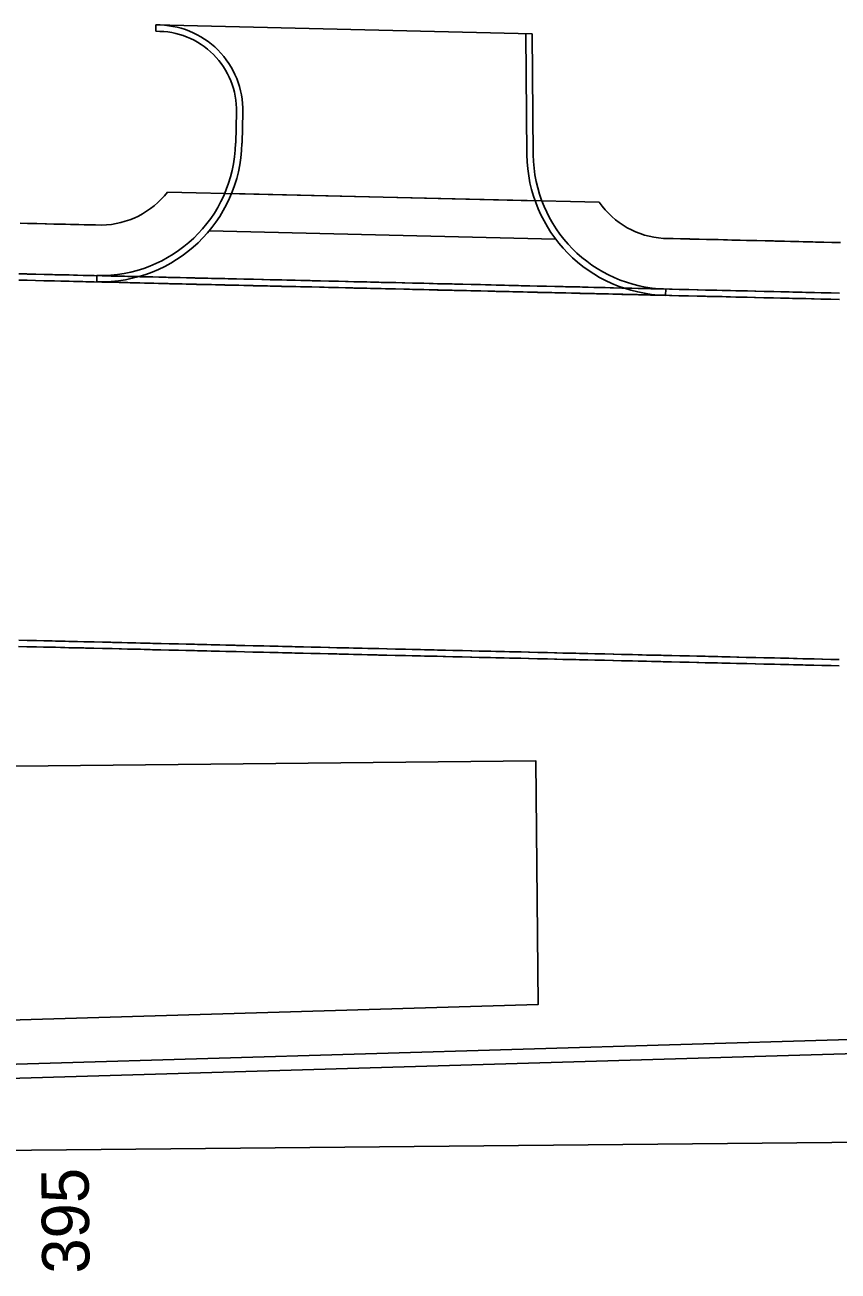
# Model space of a CAD drawing. Extents: x 2145147 to 2158018, y 137519 to 148068.
# Drawn here: x 2147503 to 2147588.9, y 143108.1 to 143239.7 of the extents above; entities that cross this region are included whole.
import ezdxf

# ---------------------------------------------------------------- set-up
doc = ezdxf.new("R2010")
doc.units = 0
for name, color, linetype in [('EX_Align_1_Sta', 7, 'Continuous'), ('PR_Phasing_Pavement_1', 7, 'Continuous'), ('PR_Phasing_Pavement_6', 7, 'Continuous')]:
    doc.layers.add(name, color=color, linetype=linetype)

msp = doc.modelspace()

# ---------------------------------------------------------------- linework, layer by layer
at = {"layer": 'PR_Phasing_Pavement_1'}
for p, q in [((2147516.83, 143239.69), (2147556.6, 143238.76)), ((2147516.83, 143239.69), (2147516.85, 143239.03)), ((2147555.93, 143238.77), (2147556.06, 143225.98)), ((2147556.6, 143238.76), (2147556.73, 143225.99)), ((2147525.36, 143230.5), (2147525.28, 143227.21)), ((2147526.03, 143230.48), (2147525.95, 143227.2)), ((2147518.08, 143222.05), (2147563.69, 143220.97)), ((2147524.84, 143221.89), (2147556.91, 143221.13)), ((2147522.47, 143217.94), (2147559.09, 143217.08)), ((2147510.62, 143213.22), (2147510.6, 143212.55)), ((2147510.62, 143213.22), (2147570.72, 143211.8)), ((2147510.6, 143212.55), (2147570.7, 143211.14)), ((2147510.6, 143212.55), (2147570.71, 143211.14)), ((2147570.72, 143211.8), (2147570.71, 143211.14))]:
    msp.add_line(p, q, dxfattribs=at)
for points in [[(2147502.51, 143218.75), (2147503.28, 143218.73), (2147503.39, 143218.73), (2147504.28, 143218.71), (2147504.28, 143218.71), (2147505.16, 143218.69), (2147505.28, 143218.69), (2147506.05, 143218.67), (2147506.28, 143218.66), (2147506.93, 143218.65), (2147507.28, 143218.64), (2147507.81, 143218.63), (2147508.28, 143218.62), (2147508.7, 143218.61), (2147509.28, 143218.59), (2147509.58, 143218.59), (2147510.28, 143218.57), (2147510.47, 143218.57), (2147511.14, 143218.55)], [(2147570.48, 143217.15), (2147570.63, 143217.15), (2147571.27, 143217.13), (2147571.51, 143217.13), (2147572.27, 143217.11), (2147572.4, 143217.11), (2147573.27, 143217.09), (2147573.28, 143217.08), (2147574.17, 143217.06), (2147574.27, 143217.06), (2147575.05, 143217.04), (2147575.26, 143217.04), (2147575.94, 143217.02), (2147576.26, 143217.02), (2147576.82, 143217), (2147577.26, 143216.99), (2147577.71, 143216.98), (2147578.26, 143216.97), (2147578.59, 143216.96), (2147579.26, 143216.94), (2147579.48, 143216.94), (2147580.26, 143216.92), (2147580.36, 143216.92), (2147581.25, 143216.9), (2147581.26, 143216.9), (2147582.13, 143216.88), (2147582.26, 143216.87), (2147583.02, 143216.86), (2147583.26, 143216.85), (2147583.9, 143216.83), (2147584.26, 143216.83), (2147584.78, 143216.81), (2147585.26, 143216.8), (2147585.67, 143216.79), (2147586.26, 143216.78), (2147586.55, 143216.77), (2147587.26, 143216.76), (2147587.44, 143216.75), (2147588.26, 143216.73), (2147588.32, 143216.73), (2147589.21, 143216.71)], [(2147502.37, 143212.75), (2147503.14, 143212.73), (2147503.25, 143212.73), (2147504.13, 143212.7), (2147504.14, 143212.7), (2147505.02, 143212.68), (2147505.14, 143212.68), (2147505.9, 143212.66), (2147506.14, 143212.66), (2147506.79, 143212.64), (2147507.14, 143212.63), (2147507.67, 143212.62), (2147508.14, 143212.61), (2147508.56, 143212.6), (2147509.14, 143212.59), (2147509.44, 143212.58), (2147510.14, 143212.56), (2147510.33, 143212.56), (2147511.14, 143212.54), (2147511.21, 143212.54), (2147512.1, 143212.52), (2147512.14, 143212.52), (2147512.98, 143212.5), (2147513.14, 143212.49), (2147513.87, 143212.48), (2147514.14, 143212.47), (2147514.75, 143212.45), (2147515.14, 143212.45), (2147515.64, 143212.43), (2147516.14, 143212.42), (2147516.52, 143212.41), (2147517.14, 143212.4), (2147517.4, 143212.39), (2147518.14, 143212.38), (2147518.29, 143212.37), (2147519.14, 143212.35), (2147519.17, 143212.35), (2147520.06, 143212.33), (2147520.14, 143212.33), (2147520.94, 143212.31), (2147520.98, 143212.31), (2147521.14, 143212.3), (2147521.83, 143212.29), (2147522.14, 143212.28), (2147522.71, 143212.27), (2147523.14, 143212.26), (2147523.6, 143212.25), (2147524.14, 143212.23), (2147524.48, 143212.22), (2147525.14, 143212.21), (2147525.37, 143212.2), (2147526.14, 143212.19), (2147526.25, 143212.18), (2147527.14, 143212.16), (2147528.02, 143212.14), (2147528.14, 143212.14), (2147528.91, 143212.12), (2147529.14, 143212.12), (2147529.79, 143212.1), (2147530.14, 143212.09), (2147530.68, 143212.08), (2147531.14, 143212.07), (2147531.56, 143212.06), (2147532.14, 143212.05), (2147532.45, 143212.04), (2147533.14, 143212.02), (2147533.33, 143212.02), (2147534.13, 143212), (2147534.21, 143212), (2147535.1, 143211.97), (2147535.13, 143211.97), (2147535.98, 143211.95), (2147536.13, 143211.95), (2147536.87, 143211.93), (2147537.13, 143211.93), (2147537.75, 143211.91), (2147538.13, 143211.9), (2147538.64, 143211.89), (2147539.13, 143211.88), (2147539.52, 143211.87), (2147540.13, 143211.86), (2147540.41, 143211.85), (2147540.65, 143211.85), (2147541.13, 143211.83), (2147541.29, 143211.83), (2147542.13, 143211.81), (2147542.18, 143211.81), (2147543.06, 143211.79), (2147543.13, 143211.79), (2147543.95, 143211.77), (2147544.13, 143211.76), (2147544.83, 143211.75), (2147545.13, 143211.74), (2147545.72, 143211.72), (2147546.13, 143211.71), (2147546.6, 143211.7), (2147547.13, 143211.69), (2147547.49, 143211.68), (2147548.13, 143211.67), (2147548.37, 143211.66), (2147549.13, 143211.64), (2147549.25, 143211.64), (2147550.13, 143211.62), (2147550.14, 143211.62), (2147551.02, 143211.6), (2147551.13, 143211.6), (2147551.91, 143211.58), (2147552.13, 143211.57), (2147552.27, 143211.57), (2147552.79, 143211.56), (2147553.13, 143211.55), (2147553.68, 143211.54), (2147554.13, 143211.53), (2147554.56, 143211.52), (2147555.13, 143211.5), (2147555.45, 143211.5), (2147556.13, 143211.48), (2147556.33, 143211.47), (2147557.13, 143211.46), (2147557.22, 143211.45), (2147558.1, 143211.43), (2147558.13, 143211.43), (2147558.99, 143211.41), (2147559.13, 143211.41), (2147559.87, 143211.39), (2147560.13, 143211.39), (2147560.76, 143211.37), (2147561.13, 143211.36), (2147561.64, 143211.35), (2147562.13, 143211.34), (2147562.53, 143211.33), (2147563.13, 143211.32), (2147563.41, 143211.31), (2147564.13, 143211.29), (2147564.29, 143211.29), (2147565.13, 143211.27), (2147565.18, 143211.27), (2147566.06, 143211.25), (2147566.13, 143211.24), (2147566.95, 143211.22), (2147567.13, 143211.22), (2147567.83, 143211.2), (2147568.13, 143211.2), (2147568.72, 143211.18), (2147569.13, 143211.17), (2147569.6, 143211.16), (2147570.12, 143211.15), (2147570.49, 143211.14), (2147571.12, 143211.13), (2147571.37, 143211.12), (2147572.12, 143211.1), (2147572.26, 143211.1), (2147573.12, 143211.08), (2147573.14, 143211.08), (2147574.03, 143211.06), (2147574.12, 143211.06), (2147574.91, 143211.04), (2147575.12, 143211.03), (2147575.8, 143211.02), (2147576.12, 143211.01), (2147576.68, 143211), (2147577.12, 143210.98), (2147577.57, 143210.97), (2147578.12, 143210.96), (2147578.45, 143210.95), (2147579.12, 143210.94), (2147579.33, 143210.93), (2147580.12, 143210.91), (2147580.22, 143210.91), (2147581.1, 143210.89), (2147581.12, 143210.89), (2147581.99, 143210.87), (2147582.12, 143210.87), (2147582.87, 143210.85), (2147583.12, 143210.84), (2147583.76, 143210.83), (2147584.12, 143210.82), (2147584.64, 143210.81), (2147585.12, 143210.8), (2147585.53, 143210.79), (2147586.12, 143210.77), (2147586.41, 143210.77), (2147587.12, 143210.75), (2147587.3, 143210.75), (2147588.12, 143210.73), (2147588.18, 143210.72), (2147589.07, 143210.7)], [(2147502.38, 143213.41), (2147503.16, 143213.4), (2147503.27, 143213.39), (2147504.15, 143213.37), (2147504.16, 143213.37), (2147505.03, 143213.35), (2147505.16, 143213.35), (2147505.92, 143213.33), (2147506.16, 143213.32), (2147506.8, 143213.31), (2147507.16, 143213.3), (2147507.69, 143213.29), (2147508.16, 143213.28), (2147508.57, 143213.27), (2147509.16, 143213.25), (2147509.46, 143213.25), (2147510.16, 143213.23), (2147510.34, 143213.23), (2147511.16, 143213.21), (2147511.23, 143213.21), (2147512.11, 143213.18), (2147512.16, 143213.18), (2147513, 143213.16), (2147513.16, 143213.16), (2147513.88, 143213.14), (2147514.16, 143213.14), (2147514.77, 143213.12), (2147515.16, 143213.11), (2147515.65, 143213.1), (2147516.16, 143213.09), (2147516.54, 143213.08), (2147517.16, 143213.07), (2147517.42, 143213.06), (2147518.16, 143213.04), (2147518.31, 143213.04), (2147519.15, 143213.02), (2147519.19, 143213.02), (2147520.07, 143213), (2147520.15, 143212.99), (2147520.96, 143212.98), (2147520.99, 143212.97), (2147521.15, 143212.97), (2147521.85, 143212.95), (2147522.15, 143212.95), (2147522.73, 143212.93), (2147523.15, 143212.92), (2147523.61, 143212.91), (2147524.15, 143212.9), (2147524.5, 143212.89), (2147525.15, 143212.88), (2147525.38, 143212.87), (2147526.15, 143212.85), (2147526.27, 143212.85), (2147527.15, 143212.83), (2147528.04, 143212.81), (2147528.15, 143212.81), (2147528.92, 143212.79), (2147529.15, 143212.78), (2147529.81, 143212.77), (2147530.15, 143212.76), (2147530.69, 143212.75), (2147531.15, 143212.74), (2147531.58, 143212.73), (2147532.15, 143212.71), (2147532.46, 143212.7), (2147533.15, 143212.69), (2147533.35, 143212.68), (2147534.15, 143212.67), (2147534.23, 143212.66), (2147535.12, 143212.64), (2147535.15, 143212.64), (2147536, 143212.62), (2147536.15, 143212.62), (2147536.88, 143212.6), (2147537.15, 143212.6), (2147537.77, 143212.58), (2147538.15, 143212.57), (2147538.65, 143212.56), (2147539.15, 143212.55), (2147539.54, 143212.54), (2147540.15, 143212.52), (2147540.42, 143212.52), (2147540.67, 143212.51), (2147541.15, 143212.5), (2147541.31, 143212.5), (2147542.15, 143212.48), (2147542.19, 143212.48), (2147543.08, 143212.45), (2147543.15, 143212.45), (2147543.96, 143212.43), (2147544.15, 143212.43), (2147544.85, 143212.41), (2147545.15, 143212.41), (2147545.73, 143212.39), (2147546.15, 143212.38), (2147546.62, 143212.37), (2147547.15, 143212.36), (2147547.5, 143212.35), (2147548.15, 143212.34), (2147548.39, 143212.33), (2147549.15, 143212.31), (2147549.27, 143212.31), (2147550.15, 143212.29), (2147550.15, 143212.29), (2147551.04, 143212.27), (2147551.15, 143212.27), (2147551.92, 143212.25), (2147552.15, 143212.24), (2147552.29, 143212.24), (2147552.81, 143212.23), (2147553.15, 143212.22), (2147553.69, 143212.2), (2147554.15, 143212.19), (2147554.58, 143212.18), (2147555.15, 143212.17), (2147555.46, 143212.16), (2147556.15, 143212.15), (2147556.35, 143212.14), (2147557.15, 143212.12), (2147557.23, 143212.12), (2147558.12, 143212.1), (2147558.14, 143212.1), (2147559, 143212.08), (2147559.14, 143212.08), (2147559.89, 143212.06), (2147560.14, 143212.05), (2147560.77, 143212.04), (2147561.14, 143212.03), (2147561.66, 143212.02), (2147562.14, 143212.01), (2147562.54, 143212), (2147563.14, 143211.98), (2147563.43, 143211.98), (2147564.14, 143211.96), (2147564.31, 143211.95), (2147565.14, 143211.93), (2147565.2, 143211.93), (2147566.08, 143211.91), (2147566.14, 143211.91), (2147566.96, 143211.89), (2147567.14, 143211.89), (2147567.85, 143211.87), (2147568.14, 143211.86), (2147568.73, 143211.85), (2147569.14, 143211.84), (2147569.62, 143211.83), (2147570.14, 143211.82), (2147570.5, 143211.81), (2147571.14, 143211.79), (2147571.39, 143211.79), (2147572.14, 143211.77), (2147572.27, 143211.77), (2147573.14, 143211.75), (2147573.16, 143211.75), (2147574.04, 143211.73), (2147574.14, 143211.72), (2147574.93, 143211.7), (2147575.14, 143211.7), (2147575.81, 143211.68), (2147576.14, 143211.68), (2147576.7, 143211.66), (2147577.14, 143211.65), (2147577.58, 143211.64), (2147578.14, 143211.63), (2147578.47, 143211.62), (2147579.14, 143211.61), (2147579.35, 143211.6), (2147580.14, 143211.58), (2147580.24, 143211.58), (2147581.12, 143211.56), (2147581.14, 143211.56), (2147582, 143211.54), (2147582.14, 143211.54), (2147582.89, 143211.52), (2147583.14, 143211.51), (2147583.77, 143211.5), (2147584.14, 143211.49), (2147584.66, 143211.48), (2147585.14, 143211.46), (2147585.54, 143211.45), (2147586.14, 143211.44), (2147586.43, 143211.43), (2147587.14, 143211.42), (2147587.31, 143211.41), (2147588.14, 143211.39), (2147588.2, 143211.39), (2147589.08, 143211.37)], [(2147502.35, 143174.73), (2147503.24, 143174.7), (2147503.25, 143174.7), (2147504.12, 143174.68), (2147504.25, 143174.68), (2147505.01, 143174.66), (2147505.25, 143174.66), (2147505.89, 143174.64), (2147506.25, 143174.63), (2147506.78, 143174.62), (2147507.25, 143174.61), (2147507.66, 143174.6), (2147508.25, 143174.59), (2147508.55, 143174.58), (2147509.25, 143174.56), (2147509.43, 143174.56), (2147510.25, 143174.54), (2147510.32, 143174.54), (2147511.2, 143174.52), (2147511.25, 143174.52), (2147512.09, 143174.5), (2147512.25, 143174.49), (2147512.97, 143174.48), (2147513.25, 143174.47), (2147513.86, 143174.45), (2147514.24, 143174.45), (2147514.74, 143174.43), (2147515.24, 143174.42), (2147515.63, 143174.41), (2147516.24, 143174.4), (2147516.51, 143174.39), (2147517.24, 143174.38), (2147517.4, 143174.37), (2147518.24, 143174.35), (2147518.28, 143174.35), (2147519.16, 143174.33), (2147519.24, 143174.33), (2147520.05, 143174.31), (2147520.08, 143174.31), (2147520.24, 143174.3), (2147520.93, 143174.29), (2147521.24, 143174.28), (2147521.82, 143174.27), (2147522.24, 143174.26), (2147522.7, 143174.25), (2147523.24, 143174.23), (2147523.59, 143174.23), (2147524.24, 143174.21), (2147524.47, 143174.2), (2147525.24, 143174.19), (2147525.36, 143174.18), (2147526.24, 143174.16), (2147527.13, 143174.14), (2147527.24, 143174.14), (2147528.01, 143174.12), (2147528.24, 143174.12), (2147528.9, 143174.1), (2147529.24, 143174.09), (2147529.78, 143174.08), (2147530.24, 143174.07), (2147530.67, 143174.06), (2147531.24, 143174.05), (2147531.55, 143174.04), (2147532.24, 143174.02), (2147532.44, 143174.02), (2147533.24, 143174), (2147533.32, 143174), (2147534.21, 143173.98), (2147534.24, 143173.97), (2147535.09, 143173.95), (2147535.24, 143173.95), (2147535.97, 143173.93), (2147536.24, 143173.93), (2147536.86, 143173.91), (2147537.24, 143173.9), (2147537.74, 143173.89), (2147538.24, 143173.88), (2147538.63, 143173.87), (2147539.24, 143173.86), (2147539.51, 143173.85), (2147539.76, 143173.85), (2147540.24, 143173.83), (2147540.4, 143173.83), (2147541.24, 143173.81), (2147541.28, 143173.81), (2147542.17, 143173.79), (2147542.24, 143173.79), (2147543.05, 143173.77), (2147543.24, 143173.76), (2147543.94, 143173.75), (2147544.24, 143173.74), (2147544.82, 143173.73), (2147545.24, 143173.72), (2147545.71, 143173.7), (2147546.24, 143173.69), (2147546.59, 143173.68), (2147547.24, 143173.67), (2147547.47, 143173.66), (2147548.24, 143173.64), (2147548.36, 143173.64), (2147549.24, 143173.62), (2147549.24, 143173.62), (2147550.13, 143173.6), (2147550.23, 143173.6), (2147551.01, 143173.58), (2147551.23, 143173.57), (2147551.38, 143173.57), (2147551.9, 143173.56), (2147552.23, 143173.55), (2147552.78, 143173.54), (2147553.23, 143173.53), (2147553.67, 143173.52), (2147554.23, 143173.5), (2147554.55, 143173.5), (2147555.23, 143173.48), (2147555.44, 143173.48), (2147556.23, 143173.46), (2147556.32, 143173.45), (2147557.21, 143173.43), (2147557.23, 143173.43), (2147558.09, 143173.41), (2147558.23, 143173.41), (2147558.98, 143173.39), (2147559.23, 143173.39), (2147559.86, 143173.37), (2147560.23, 143173.36), (2147560.75, 143173.35), (2147561.23, 143173.34), (2147561.63, 143173.33), (2147562.23, 143173.32), (2147562.51, 143173.31), (2147563.23, 143173.29), (2147563.4, 143173.29), (2147564.23, 143173.27), (2147564.28, 143173.27), (2147565.17, 143173.25), (2147565.23, 143173.24), (2147566.05, 143173.23), (2147566.23, 143173.22), (2147566.94, 143173.2), (2147567.23, 143173.2), (2147567.82, 143173.18), (2147568.23, 143173.17), (2147568.71, 143173.16), (2147569.23, 143173.15), (2147569.59, 143173.14), (2147570.23, 143173.13), (2147570.48, 143173.12), (2147571.23, 143173.1), (2147571.36, 143173.1), (2147572.23, 143173.08), (2147572.25, 143173.08), (2147573.13, 143173.06), (2147573.23, 143173.06), (2147574.02, 143173.04), (2147574.23, 143173.03), (2147574.9, 143173.02), (2147575.23, 143173.01), (2147575.79, 143173), (2147576.23, 143172.99), (2147576.67, 143172.98), (2147577.23, 143172.96), (2147577.55, 143172.95), (2147578.23, 143172.94), (2147578.44, 143172.93), (2147579.23, 143172.91), (2147579.32, 143172.91), (2147580.21, 143172.89), (2147580.23, 143172.89), (2147581.09, 143172.87), (2147581.23, 143172.87), (2147581.98, 143172.85), (2147582.23, 143172.85), (2147582.86, 143172.83), (2147583.23, 143172.82), (2147583.75, 143172.81), (2147584.23, 143172.8), (2147584.63, 143172.79), (2147585.23, 143172.77), (2147585.52, 143172.77), (2147586.23, 143172.75), (2147586.4, 143172.75), (2147587.22, 143172.73), (2147587.29, 143172.72), (2147588.17, 143172.7), (2147588.22, 143172.7), (2147589.06, 143172.68)], [(2147502.34, 143174.06), (2147503.22, 143174.04), (2147503.23, 143174.04), (2147504.11, 143174.02), (2147504.23, 143174.01), (2147504.99, 143174), (2147505.23, 143173.99), (2147505.88, 143173.97), (2147506.23, 143173.97), (2147506.76, 143173.95), (2147507.23, 143173.94), (2147507.65, 143173.93), (2147508.23, 143173.92), (2147508.53, 143173.91), (2147509.23, 143173.9), (2147509.42, 143173.89), (2147510.23, 143173.87), (2147510.3, 143173.87), (2147511.19, 143173.85), (2147511.23, 143173.85), (2147512.07, 143173.83), (2147512.23, 143173.83), (2147512.96, 143173.81), (2147513.23, 143173.8), (2147513.84, 143173.79), (2147514.23, 143173.78), (2147514.72, 143173.77), (2147515.23, 143173.76), (2147515.61, 143173.75), (2147516.23, 143173.73), (2147516.49, 143173.72), (2147517.23, 143173.71), (2147517.38, 143173.7), (2147518.23, 143173.68), (2147518.26, 143173.68), (2147519.15, 143173.66), (2147519.23, 143173.66), (2147520.03, 143173.64), (2147520.07, 143173.64), (2147520.23, 143173.64), (2147520.92, 143173.62), (2147521.23, 143173.61), (2147521.8, 143173.6), (2147522.23, 143173.59), (2147522.69, 143173.58), (2147523.23, 143173.57), (2147523.57, 143173.56), (2147524.23, 143173.54), (2147524.46, 143173.54), (2147525.23, 143173.52), (2147525.34, 143173.52), (2147526.23, 143173.5), (2147527.11, 143173.47), (2147527.23, 143173.47), (2147528, 143173.45), (2147528.23, 143173.45), (2147528.88, 143173.43), (2147529.23, 143173.42), (2147529.76, 143173.41), (2147530.22, 143173.4), (2147530.65, 143173.39), (2147531.22, 143173.38), (2147531.53, 143173.37), (2147532.22, 143173.35), (2147532.42, 143173.35), (2147533.22, 143173.33), (2147533.3, 143173.33), (2147534.19, 143173.31), (2147534.22, 143173.31), (2147535.07, 143173.29), (2147535.22, 143173.28), (2147535.96, 143173.27), (2147536.22, 143173.26), (2147536.84, 143173.25), (2147537.22, 143173.24), (2147537.73, 143173.22), (2147538.22, 143173.21), (2147538.61, 143173.2), (2147539.22, 143173.19), (2147539.5, 143173.18), (2147539.74, 143173.18), (2147540.22, 143173.17), (2147540.38, 143173.16), (2147541.22, 143173.14), (2147541.27, 143173.14), (2147542.15, 143173.12), (2147542.22, 143173.12), (2147543.04, 143173.1), (2147543.22, 143173.1), (2147543.92, 143173.08), (2147544.22, 143173.07), (2147544.8, 143173.06), (2147545.22, 143173.05), (2147545.69, 143173.04), (2147546.22, 143173.02), (2147546.57, 143173.02), (2147547.22, 143173), (2147547.46, 143173), (2147548.22, 143172.98), (2147548.34, 143172.97), (2147549.22, 143172.95), (2147549.23, 143172.95), (2147550.11, 143172.93), (2147550.22, 143172.93), (2147551, 143172.91), (2147551.22, 143172.91), (2147551.36, 143172.9), (2147551.88, 143172.89), (2147552.22, 143172.88), (2147552.77, 143172.87), (2147553.22, 143172.86), (2147553.65, 143172.85), (2147554.22, 143172.84), (2147554.54, 143172.83), (2147555.22, 143172.81), (2147555.42, 143172.81), (2147556.22, 143172.79), (2147556.31, 143172.79), (2147557.19, 143172.77), (2147557.22, 143172.77), (2147558.08, 143172.75), (2147558.22, 143172.74), (2147558.96, 143172.72), (2147559.22, 143172.72), (2147559.85, 143172.7), (2147560.22, 143172.69), (2147560.73, 143172.68), (2147561.22, 143172.67), (2147561.62, 143172.66), (2147562.22, 143172.65), (2147562.5, 143172.64), (2147563.22, 143172.62), (2147563.38, 143172.62), (2147564.22, 143172.6), (2147564.27, 143172.6), (2147565.15, 143172.58), (2147565.22, 143172.58), (2147566.04, 143172.56), (2147566.21, 143172.55), (2147566.92, 143172.54), (2147567.21, 143172.53), (2147567.81, 143172.52), (2147568.21, 143172.51), (2147568.69, 143172.5), (2147569.21, 143172.48), (2147569.58, 143172.47), (2147570.21, 143172.46), (2147570.46, 143172.45), (2147571.21, 143172.44), (2147571.35, 143172.43), (2147572.21, 143172.41), (2147572.23, 143172.41), (2147573.12, 143172.39), (2147573.21, 143172.39), (2147574, 143172.37), (2147574.21, 143172.37), (2147574.88, 143172.35), (2147575.21, 143172.34), (2147575.77, 143172.33), (2147576.21, 143172.32), (2147576.65, 143172.31), (2147577.21, 143172.3), (2147577.54, 143172.29), (2147578.21, 143172.27), (2147578.42, 143172.27), (2147579.21, 143172.25), (2147579.31, 143172.25), (2147580.19, 143172.22), (2147580.21, 143172.22), (2147581.08, 143172.2), (2147581.21, 143172.2), (2147581.96, 143172.18), (2147582.21, 143172.18), (2147582.85, 143172.16), (2147583.21, 143172.15), (2147583.73, 143172.14), (2147584.21, 143172.13), (2147584.62, 143172.12), (2147585.21, 143172.11), (2147585.5, 143172.1), (2147586.21, 143172.08), (2147586.39, 143172.08), (2147587.21, 143172.06), (2147587.27, 143172.06), (2147588.16, 143172.04), (2147588.21, 143172.04), (2147589.04, 143172.02)]]:
    msp.add_lwpolyline(points, dxfattribs=at)
for centre, radius, start, end in [((2147517.03, 143230.69), 9, 358.6506, 91.2455), ((2147517.03, 143230.69), 8.33, 358.6506, 91.2455), ((2147510.95, 143227.55), 15, 268.6506, 358.6506), ((2147510.95, 143227.55), 14.33, 268.6506, 358.6506), ((2147571.06, 143226.13), 15, 180.5809, 268.6506), ((2147571.06, 143226.13), 14.33, 180.5809, 268.6506), ((2147510.95, 143227.55), 9, 271.202, 322.3109), ((2147571.06, 143226.13), 9, 214.9902, 266.3193)]:
    msp.add_arc(centre, radius, start, end, dxfattribs=at)
at = {"layer": 'PR_Phasing_Pavement_6'}
msp.add_line((2146746.76, 143113.71), (2147732.05, 143123.05), dxfattribs=at)
msp.add_lwpolyline([(2147427.13, 143138.67), (2147444.59, 143160.15), (2147456.38, 143160.08), (2147481.36, 143161.2), (2147557.01, 143161.97), (2147557.25, 143136.26), (2147437, 143132.71), (2147436.94, 143134.51), (2147429.46, 143134.28), (2147429.51, 143132.49), (2147422.05, 143132.43)], close=True, dxfattribs=at)
for points in [[(2146746.62, 143129.21), (2147125.89, 143132.8), (2147166.18, 143125.18), (2147422.33, 143127.61), (2147722.26, 143136.46), (2147731.93, 143136.55)], [(2146746.63, 143127.71), (2147125.75, 143131.3), (2147166.05, 143123.68), (2147422.36, 143126.11), (2147722.29, 143134.96), (2147731.94, 143135.05)]]:
    msp.add_lwpolyline(points, dxfattribs=at)

# ---------------------------------------------------------------- texts
at = {"layer": 'EX_Align_1_Sta'}
msp.add_text('395', height=5, rotation=90.5432, dxfattribs=at).set_placement((2147509.84, 143107.86))

doc.saveas('drawing.dxf')
